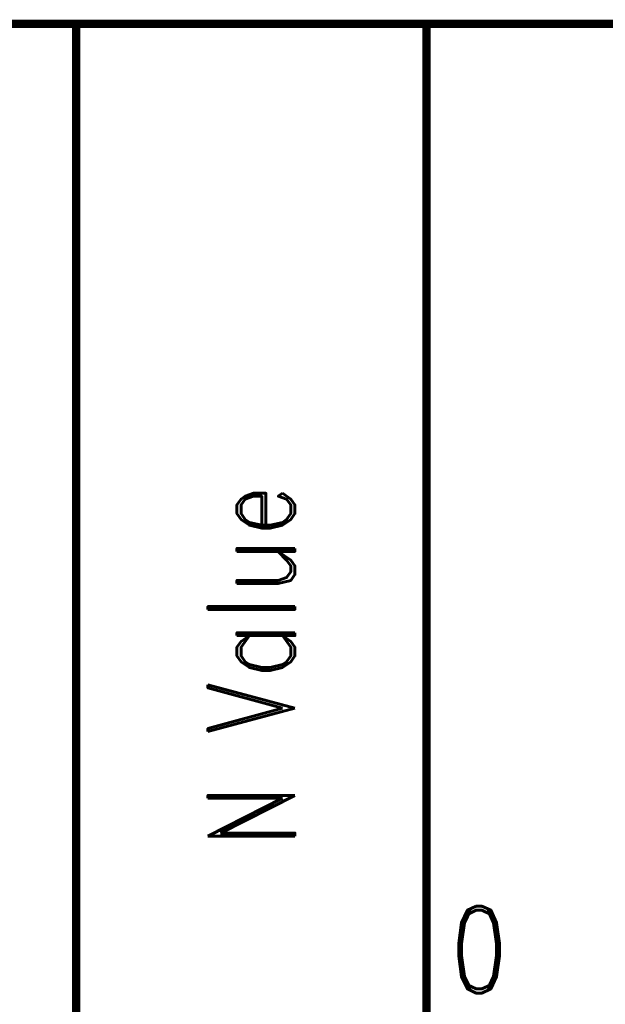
# Model space of a CAD drawing. Extents: x -2 to 113, y -136 to 16.
# Tile 487 of 541: x 77.01 to 84.39, y -25.49 to -13.09. Entities that reach past the tile are written whole.
import ezdxf
from ezdxf.enums import TextEntityAlignment as Align

# ---------------------------------------------------------------- set-up
doc = ezdxf.new("R2010")
doc.units = 0
doc.header["$MEASUREMENT"] = 0
doc.linetypes.add('SOLID', pattern=[0])
doc.layers.get('0').update_dxf_attribs({"linetype": 'SOLID'})
for name, color, linetype in [('1', 7, 'SOLID'), ('10', 7, 'SOLID'), ('11', 7, 'SOLID'), ('12', 7, 'SOLID'), ('13', 7, 'SOLID'), ('14', 7, 'SOLID'), ('15', 7, 'SOLID'), ('16', 7, 'SOLID'), ('17', 7, 'SOLID'), ('18', 7, 'SOLID'), ('19', 7, 'SOLID'), ('2', 7, 'SOLID'), ('20', 7, 'SOLID'), ('21', 7, 'SOLID'), ('22', 7, 'SOLID'), ('23', 7, 'SOLID'), ('24', 7, 'SOLID'), ('25', 7, 'SOLID'), ('26', 7, 'SOLID'), ('27', 7, 'SOLID'), ('28', 7, 'SOLID'), ('29', 7, 'SOLID'), ('3', 7, 'SOLID'), ('30', 7, 'SOLID'), ('31', 7, 'SOLID'), ('32', 7, 'SOLID'), ('33', 7, 'SOLID'), ('34', 7, 'SOLID'), ('35', 7, 'SOLID'), ('36', 7, 'SOLID'), ('37', 7, 'SOLID'), ('38', 7, 'SOLID'), ('39', 7, 'SOLID'), ('4', 7, 'SOLID'), ('40', 7, 'SOLID'), ('41', 7, 'SOLID'), ('42', 7, 'SOLID'), ('43', 7, 'SOLID'), ('44', 7, 'SOLID'), ('45', 7, 'SOLID'), ('46', 7, 'SOLID'), ('47', 7, 'SOLID'), ('48', 7, 'SOLID'), ('49', 7, 'SOLID'), ('5', 7, 'SOLID'), ('50', 7, 'SOLID'), ('51', 7, 'SOLID'), ('52', 7, 'SOLID'), ('53', 7, 'SOLID'), ('54', 7, 'SOLID'), ('55', 7, 'SOLID'), ('56', 7, 'SOLID'), ('57', 7, 'SOLID'), ('58', 7, 'SOLID'), ('59', 7, 'SOLID'), ('6', 7, 'SOLID'), ('60', 7, 'SOLID'), ('61', 7, 'SOLID'), ('62', 7, 'SOLID'), ('63', 7, 'SOLID'), ('64', 7, 'SOLID'), ('65', 7, 'SOLID'), ('66', 7, 'SOLID'), ('67', 7, 'SOLID'), ('68', 7, 'SOLID'), ('7', 7, 'SOLID'), ('8', 7, 'SOLID'), ('9', 7, 'SOLID')]:
    doc.layers.add(name, color=color, linetype=linetype)
doc.styles.add('ROMAND', font='romand', dxfattribs={"height": 1})

msp = doc.modelspace()

# ---------------------------------------------------------------- linework, layer by layer
at = {"color": 7, "linetype": 'SOLID', "const_width": 0.103}
for points in [[(-0.218, -13.139), (111.547, -13.139)], [(77.724, -13.139), (77.724, -125.639)], [(82.135, -13.139), (82.135, -125.639)]]:
    msp.add_lwpolyline(points, dxfattribs=at)
at = {"layer": '1', "color": 7, "linetype": 'SOLID', "const_width": 0.103}
for points in [[(-0.218, -13.139), (111.547, -13.139)], [(77.724, -13.139), (77.724, -125.639)], [(82.135, -13.139), (82.135, -125.639)]]:
    msp.add_lwpolyline(points, dxfattribs=at)
at = {"layer": '10', "color": 7, "linetype": 'SOLID', "const_width": 0.103}
for points in [[(-0.218, -13.139), (111.547, -13.139)], [(77.724, -13.139), (77.724, -125.639)], [(82.135, -13.139), (82.135, -125.639)]]:
    msp.add_lwpolyline(points, dxfattribs=at)
at = {"layer": '11', "color": 7, "linetype": 'SOLID', "const_width": 0.103}
for points in [[(-0.218, -13.139), (111.547, -13.139)], [(77.724, -13.139), (77.724, -125.639)], [(82.135, -13.139), (82.135, -125.639)]]:
    msp.add_lwpolyline(points, dxfattribs=at)
at = {"layer": '12', "color": 7, "linetype": 'SOLID', "const_width": 0.103}
for points in [[(-0.218, -13.139), (111.547, -13.139)], [(77.724, -13.139), (77.724, -125.639)], [(82.135, -13.139), (82.135, -125.639)]]:
    msp.add_lwpolyline(points, dxfattribs=at)
at = {"layer": '13', "color": 7, "linetype": 'SOLID', "const_width": 0.103}
for points in [[(-0.218, -13.139), (111.547, -13.139)], [(77.724, -13.139), (77.724, -125.639)], [(82.135, -13.139), (82.135, -125.639)]]:
    msp.add_lwpolyline(points, dxfattribs=at)
at = {"layer": '14', "color": 7, "linetype": 'SOLID', "const_width": 0.103}
for points in [[(-0.218, -13.139), (111.547, -13.139)], [(77.724, -13.139), (77.724, -125.639)], [(82.135, -13.139), (82.135, -125.639)]]:
    msp.add_lwpolyline(points, dxfattribs=at)
at = {"layer": '15', "color": 7, "linetype": 'SOLID', "const_width": 0.103}
for points in [[(-0.218, -13.139), (111.547, -13.139)], [(77.724, -13.139), (77.724, -125.639)], [(82.135, -13.139), (82.135, -125.639)]]:
    msp.add_lwpolyline(points, dxfattribs=at)
at = {"layer": '16', "color": 7, "linetype": 'SOLID', "const_width": 0.103}
for points in [[(-0.218, -13.139), (111.547, -13.139)], [(77.724, -13.139), (77.724, -125.639)], [(82.135, -13.139), (82.135, -125.639)]]:
    msp.add_lwpolyline(points, dxfattribs=at)
at = {"layer": '17', "color": 7, "linetype": 'SOLID', "const_width": 0.103}
for points in [[(-0.218, -13.139), (111.547, -13.139)], [(77.724, -13.139), (77.724, -125.639)], [(82.135, -13.139), (82.135, -125.639)]]:
    msp.add_lwpolyline(points, dxfattribs=at)
at = {"layer": '18', "color": 7, "linetype": 'SOLID', "const_width": 0.103}
for points in [[(-0.218, -13.139), (111.547, -13.139)], [(77.724, -13.139), (77.724, -125.639)], [(82.135, -13.139), (82.135, -125.639)]]:
    msp.add_lwpolyline(points, dxfattribs=at)
at = {"layer": '19', "color": 7, "linetype": 'SOLID', "const_width": 0.103}
for points in [[(-0.218, -13.139), (111.547, -13.139)], [(77.724, -13.139), (77.724, -125.639)], [(82.135, -13.139), (82.135, -125.639)]]:
    msp.add_lwpolyline(points, dxfattribs=at)
at = {"layer": '2', "color": 7, "linetype": 'SOLID', "const_width": 0.103}
for points in [[(-0.218, -13.139), (111.547, -13.139)], [(77.724, -13.139), (77.724, -125.639)], [(82.135, -13.139), (82.135, -125.639)]]:
    msp.add_lwpolyline(points, dxfattribs=at)
at = {"layer": '20', "color": 7, "linetype": 'SOLID', "const_width": 0.103}
for points in [[(-0.218, -13.139), (111.547, -13.139)], [(77.724, -13.139), (77.724, -125.639)], [(82.135, -13.139), (82.135, -125.639)]]:
    msp.add_lwpolyline(points, dxfattribs=at)
at = {"layer": '21', "color": 7, "linetype": 'SOLID', "const_width": 0.103}
for points in [[(-0.218, -13.139), (111.547, -13.139)], [(77.724, -13.139), (77.724, -125.639)], [(82.135, -13.139), (82.135, -125.639)]]:
    msp.add_lwpolyline(points, dxfattribs=at)
at = {"layer": '22', "color": 7, "linetype": 'SOLID', "const_width": 0.103}
for points in [[(-0.218, -13.139), (111.547, -13.139)], [(77.724, -13.139), (77.724, -125.639)], [(82.135, -13.139), (82.135, -125.639)]]:
    msp.add_lwpolyline(points, dxfattribs=at)
at = {"layer": '23', "color": 7, "linetype": 'SOLID', "const_width": 0.103}
for points in [[(-0.218, -13.139), (111.547, -13.139)], [(77.724, -13.139), (77.724, -125.639)], [(82.135, -13.139), (82.135, -125.639)]]:
    msp.add_lwpolyline(points, dxfattribs=at)
at = {"layer": '24', "color": 7, "linetype": 'SOLID', "const_width": 0.103}
for points in [[(-0.218, -13.139), (111.547, -13.139)], [(77.724, -13.139), (77.724, -125.639)], [(82.135, -13.139), (82.135, -125.639)]]:
    msp.add_lwpolyline(points, dxfattribs=at)
at = {"layer": '25', "color": 7, "linetype": 'SOLID', "const_width": 0.103}
for points in [[(-0.218, -13.139), (111.547, -13.139)], [(77.724, -13.139), (77.724, -125.639)], [(82.135, -13.139), (82.135, -125.639)]]:
    msp.add_lwpolyline(points, dxfattribs=at)
at = {"layer": '26', "color": 7, "linetype": 'SOLID', "const_width": 0.103}
for points in [[(-0.218, -13.139), (111.547, -13.139)], [(77.724, -13.139), (77.724, -125.639)], [(82.135, -13.139), (82.135, -125.639)]]:
    msp.add_lwpolyline(points, dxfattribs=at)
at = {"layer": '27', "color": 7, "linetype": 'SOLID', "const_width": 0.103}
for points in [[(-0.218, -13.139), (111.547, -13.139)], [(77.724, -13.139), (77.724, -125.639)], [(82.135, -13.139), (82.135, -125.639)]]:
    msp.add_lwpolyline(points, dxfattribs=at)
at = {"layer": '28', "color": 7, "linetype": 'SOLID', "const_width": 0.103}
for points in [[(-0.218, -13.139), (111.547, -13.139)], [(77.724, -13.139), (77.724, -125.639)], [(82.135, -13.139), (82.135, -125.639)]]:
    msp.add_lwpolyline(points, dxfattribs=at)
at = {"layer": '29', "color": 7, "linetype": 'SOLID', "const_width": 0.103}
for points in [[(-0.218, -13.139), (111.547, -13.139)], [(77.724, -13.139), (77.724, -125.639)], [(82.135, -13.139), (82.135, -125.639)]]:
    msp.add_lwpolyline(points, dxfattribs=at)
at = {"layer": '3', "color": 7, "linetype": 'SOLID', "const_width": 0.103}
for points in [[(-0.218, -13.139), (111.547, -13.139)], [(77.724, -13.139), (77.724, -125.639)], [(82.135, -13.139), (82.135, -125.639)]]:
    msp.add_lwpolyline(points, dxfattribs=at)
at = {"layer": '30', "color": 7, "linetype": 'SOLID', "const_width": 0.103}
for points in [[(-0.218, -13.139), (111.547, -13.139)], [(77.724, -13.139), (77.724, -125.639)], [(82.135, -13.139), (82.135, -125.639)]]:
    msp.add_lwpolyline(points, dxfattribs=at)
at = {"layer": '31', "color": 7, "linetype": 'SOLID', "const_width": 0.103}
for points in [[(-0.218, -13.139), (111.547, -13.139)], [(77.724, -13.139), (77.724, -125.639)], [(82.135, -13.139), (82.135, -125.639)]]:
    msp.add_lwpolyline(points, dxfattribs=at)
at = {"layer": '32', "color": 7, "linetype": 'SOLID', "const_width": 0.103}
for points in [[(-0.218, -13.139), (111.547, -13.139)], [(77.724, -13.139), (77.724, -125.639)], [(82.135, -13.139), (82.135, -125.639)]]:
    msp.add_lwpolyline(points, dxfattribs=at)
at = {"layer": '33', "color": 7, "linetype": 'SOLID', "const_width": 0.103}
for points in [[(-0.218, -13.139), (111.547, -13.139)], [(77.724, -13.139), (77.724, -125.639)], [(82.135, -13.139), (82.135, -125.639)]]:
    msp.add_lwpolyline(points, dxfattribs=at)
at = {"layer": '34', "color": 7, "linetype": 'SOLID', "const_width": 0.103}
for points in [[(-0.218, -13.139), (111.547, -13.139)], [(77.724, -13.139), (77.724, -125.639)], [(82.135, -13.139), (82.135, -125.639)]]:
    msp.add_lwpolyline(points, dxfattribs=at)
at = {"layer": '35', "color": 7, "linetype": 'SOLID', "const_width": 0.103}
for points in [[(-0.218, -13.139), (111.547, -13.139)], [(77.724, -13.139), (77.724, -125.639)], [(82.135, -13.139), (82.135, -125.639)]]:
    msp.add_lwpolyline(points, dxfattribs=at)
at = {"layer": '36', "color": 7, "linetype": 'SOLID', "const_width": 0.103}
for points in [[(-0.218, -13.139), (111.547, -13.139)], [(77.724, -13.139), (77.724, -125.639)], [(82.135, -13.139), (82.135, -125.639)]]:
    msp.add_lwpolyline(points, dxfattribs=at)
at = {"layer": '37', "color": 7, "linetype": 'SOLID', "const_width": 0.103}
for points in [[(-0.218, -13.139), (111.547, -13.139)], [(77.724, -13.139), (77.724, -125.639)], [(82.135, -13.139), (82.135, -125.639)]]:
    msp.add_lwpolyline(points, dxfattribs=at)
at = {"layer": '38', "color": 7, "linetype": 'SOLID', "const_width": 0.103}
for points in [[(-0.218, -13.139), (111.547, -13.139)], [(77.724, -13.139), (77.724, -125.639)], [(82.135, -13.139), (82.135, -125.639)]]:
    msp.add_lwpolyline(points, dxfattribs=at)
at = {"layer": '39', "color": 7, "linetype": 'SOLID', "const_width": 0.103}
for points in [[(-0.218, -13.139), (111.547, -13.139)], [(77.724, -13.139), (77.724, -125.639)], [(82.135, -13.139), (82.135, -125.639)]]:
    msp.add_lwpolyline(points, dxfattribs=at)
at = {"layer": '4', "color": 7, "linetype": 'SOLID', "const_width": 0.103}
for points in [[(-0.218, -13.139), (111.547, -13.139)], [(77.724, -13.139), (77.724, -125.639)], [(82.135, -13.139), (82.135, -125.639)]]:
    msp.add_lwpolyline(points, dxfattribs=at)
at = {"layer": '40', "color": 7, "linetype": 'SOLID', "const_width": 0.103}
for points in [[(-0.218, -13.139), (111.547, -13.139)], [(77.724, -13.139), (77.724, -125.639)], [(82.135, -13.139), (82.135, -125.639)]]:
    msp.add_lwpolyline(points, dxfattribs=at)
at = {"layer": '41', "color": 7, "linetype": 'SOLID', "const_width": 0.103}
for points in [[(-0.218, -13.139), (111.547, -13.139)], [(77.724, -13.139), (77.724, -125.639)], [(82.135, -13.139), (82.135, -125.639)]]:
    msp.add_lwpolyline(points, dxfattribs=at)
at = {"layer": '42', "color": 7, "linetype": 'SOLID', "const_width": 0.103}
for points in [[(-0.218, -13.139), (111.547, -13.139)], [(77.724, -13.139), (77.724, -125.639)], [(82.135, -13.139), (82.135, -125.639)]]:
    msp.add_lwpolyline(points, dxfattribs=at)
at = {"layer": '43', "color": 7, "linetype": 'SOLID', "const_width": 0.103}
for points in [[(-0.218, -13.139), (111.547, -13.139)], [(77.724, -13.139), (77.724, -125.639)], [(82.135, -13.139), (82.135, -125.639)]]:
    msp.add_lwpolyline(points, dxfattribs=at)
at = {"layer": '44', "color": 7, "linetype": 'SOLID', "const_width": 0.103}
for points in [[(-0.218, -13.139), (111.547, -13.139)], [(77.724, -13.139), (77.724, -125.639)], [(82.135, -13.139), (82.135, -125.639)]]:
    msp.add_lwpolyline(points, dxfattribs=at)
at = {"layer": '45', "color": 7, "linetype": 'SOLID', "const_width": 0.103}
for points in [[(-0.218, -13.139), (111.547, -13.139)], [(77.724, -13.139), (77.724, -125.639)], [(82.135, -13.139), (82.135, -125.639)]]:
    msp.add_lwpolyline(points, dxfattribs=at)
at = {"layer": '46', "color": 7, "linetype": 'SOLID', "const_width": 0.103}
for points in [[(-0.218, -13.139), (111.547, -13.139)], [(77.724, -13.139), (77.724, -125.639)], [(82.135, -13.139), (82.135, -125.639)]]:
    msp.add_lwpolyline(points, dxfattribs=at)
at = {"layer": '47', "color": 7, "linetype": 'SOLID', "const_width": 0.103}
for points in [[(-0.218, -13.139), (111.547, -13.139)], [(77.724, -13.139), (77.724, -125.639)], [(82.135, -13.139), (82.135, -125.639)]]:
    msp.add_lwpolyline(points, dxfattribs=at)
at = {"layer": '48', "color": 7, "linetype": 'SOLID', "const_width": 0.103}
for points in [[(-0.218, -13.139), (111.547, -13.139)], [(77.724, -13.139), (77.724, -125.639)], [(82.135, -13.139), (82.135, -125.639)]]:
    msp.add_lwpolyline(points, dxfattribs=at)
at = {"layer": '49', "color": 7, "linetype": 'SOLID', "const_width": 0.103}
for points in [[(-0.218, -13.139), (111.547, -13.139)], [(77.724, -13.139), (77.724, -125.639)], [(82.135, -13.139), (82.135, -125.639)]]:
    msp.add_lwpolyline(points, dxfattribs=at)
at = {"layer": '5', "color": 7, "linetype": 'SOLID', "const_width": 0.103}
for points in [[(-0.218, -13.139), (111.547, -13.139)], [(77.724, -13.139), (77.724, -125.639)], [(82.135, -13.139), (82.135, -125.639)]]:
    msp.add_lwpolyline(points, dxfattribs=at)
at = {"layer": '50', "color": 7, "linetype": 'SOLID', "const_width": 0.103}
for points in [[(-0.218, -13.139), (111.547, -13.139)], [(77.724, -13.139), (77.724, -125.639)], [(82.135, -13.139), (82.135, -125.639)]]:
    msp.add_lwpolyline(points, dxfattribs=at)
at = {"layer": '51', "color": 7, "linetype": 'SOLID', "const_width": 0.103}
for points in [[(-0.218, -13.139), (111.547, -13.139)], [(77.724, -13.139), (77.724, -125.639)], [(82.135, -13.139), (82.135, -125.639)]]:
    msp.add_lwpolyline(points, dxfattribs=at)
at = {"layer": '52', "color": 7, "linetype": 'SOLID', "const_width": 0.103}
for points in [[(-0.218, -13.139), (111.547, -13.139)], [(77.724, -13.139), (77.724, -125.639)], [(82.135, -13.139), (82.135, -125.639)]]:
    msp.add_lwpolyline(points, dxfattribs=at)
at = {"layer": '53', "color": 7, "linetype": 'SOLID', "const_width": 0.103}
for points in [[(-0.218, -13.139), (111.547, -13.139)], [(77.724, -13.139), (77.724, -125.639)], [(82.135, -13.139), (82.135, -125.639)]]:
    msp.add_lwpolyline(points, dxfattribs=at)
at = {"layer": '54', "color": 7, "linetype": 'SOLID', "const_width": 0.103}
for points in [[(-0.218, -13.139), (111.547, -13.139)], [(77.724, -13.139), (77.724, -125.639)], [(82.135, -13.139), (82.135, -125.639)]]:
    msp.add_lwpolyline(points, dxfattribs=at)
at = {"layer": '55', "color": 7, "linetype": 'SOLID', "const_width": 0.103}
for points in [[(-0.218, -13.139), (111.547, -13.139)], [(77.724, -13.139), (77.724, -125.639)], [(82.135, -13.139), (82.135, -125.639)]]:
    msp.add_lwpolyline(points, dxfattribs=at)
at = {"layer": '56', "color": 7, "linetype": 'SOLID', "const_width": 0.103}
for points in [[(-0.218, -13.139), (111.547, -13.139)], [(77.724, -13.139), (77.724, -125.639)], [(82.135, -13.139), (82.135, -125.639)]]:
    msp.add_lwpolyline(points, dxfattribs=at)
at = {"layer": '57', "color": 7, "linetype": 'SOLID', "const_width": 0.103}
for points in [[(-0.218, -13.139), (111.547, -13.139)], [(77.724, -13.139), (77.724, -125.639)], [(82.135, -13.139), (82.135, -125.639)]]:
    msp.add_lwpolyline(points, dxfattribs=at)
at = {"layer": '58', "color": 7, "linetype": 'SOLID', "const_width": 0.103}
for points in [[(-0.218, -13.139), (111.547, -13.139)], [(77.724, -13.139), (77.724, -125.639)], [(82.135, -13.139), (82.135, -125.639)]]:
    msp.add_lwpolyline(points, dxfattribs=at)
at = {"layer": '59', "color": 7, "linetype": 'SOLID', "const_width": 0.103}
for points in [[(-0.218, -13.139), (111.547, -13.139)], [(77.724, -13.139), (77.724, -125.639)], [(82.135, -13.139), (82.135, -125.639)]]:
    msp.add_lwpolyline(points, dxfattribs=at)
at = {"layer": '6', "color": 7, "linetype": 'SOLID', "const_width": 0.103}
for points in [[(-0.218, -13.139), (111.547, -13.139)], [(77.724, -13.139), (77.724, -125.639)], [(82.135, -13.139), (82.135, -125.639)]]:
    msp.add_lwpolyline(points, dxfattribs=at)
at = {"layer": '60', "color": 7, "linetype": 'SOLID', "const_width": 0.103}
for points in [[(-0.218, -13.139), (111.547, -13.139)], [(77.724, -13.139), (77.724, -125.639)], [(82.135, -13.139), (82.135, -125.639)]]:
    msp.add_lwpolyline(points, dxfattribs=at)
at = {"layer": '61', "color": 7, "linetype": 'SOLID', "const_width": 0.103}
for points in [[(-0.218, -13.139), (111.547, -13.139)], [(77.724, -13.139), (77.724, -125.639)], [(82.135, -13.139), (82.135, -125.639)]]:
    msp.add_lwpolyline(points, dxfattribs=at)
at = {"layer": '62', "color": 7, "linetype": 'SOLID', "const_width": 0.103}
for points in [[(-0.218, -13.139), (111.547, -13.139)], [(77.724, -13.139), (77.724, -125.639)], [(82.135, -13.139), (82.135, -125.639)]]:
    msp.add_lwpolyline(points, dxfattribs=at)
at = {"layer": '63', "color": 7, "linetype": 'SOLID', "const_width": 0.103}
for points in [[(-0.218, -13.139), (111.547, -13.139)], [(77.724, -13.139), (77.724, -125.639)], [(82.135, -13.139), (82.135, -125.639)]]:
    msp.add_lwpolyline(points, dxfattribs=at)
at = {"layer": '64', "color": 7, "linetype": 'SOLID', "const_width": 0.103}
for points in [[(-0.218, -13.139), (111.547, -13.139)], [(77.724, -13.139), (77.724, -125.639)], [(82.135, -13.139), (82.135, -125.639)]]:
    msp.add_lwpolyline(points, dxfattribs=at)
at = {"layer": '65', "color": 7, "linetype": 'SOLID', "const_width": 0.103}
for points in [[(-0.218, -13.139), (111.547, -13.139)], [(77.724, -13.139), (77.724, -125.639)], [(82.135, -13.139), (82.135, -125.639)]]:
    msp.add_lwpolyline(points, dxfattribs=at)
at = {"layer": '66', "color": 7, "linetype": 'SOLID', "const_width": 0.103}
for points in [[(-0.218, -13.139), (111.547, -13.139)], [(77.724, -13.139), (77.724, -125.639)], [(82.135, -13.139), (82.135, -125.639)]]:
    msp.add_lwpolyline(points, dxfattribs=at)
at = {"layer": '67', "color": 7, "linetype": 'SOLID', "const_width": 0.103}
for points in [[(-0.218, -13.139), (111.547, -13.139)], [(77.724, -13.139), (77.724, -125.639)], [(82.135, -13.139), (82.135, -125.639)]]:
    msp.add_lwpolyline(points, dxfattribs=at)
at = {"layer": '68', "color": 7, "linetype": 'SOLID', "const_width": 0.103}
for points in [[(-0.218, -13.139), (111.547, -13.139)], [(77.724, -13.139), (77.724, -125.639)], [(82.135, -13.139), (82.135, -125.639)]]:
    msp.add_lwpolyline(points, dxfattribs=at)
at = {"layer": '7', "color": 7, "linetype": 'SOLID', "const_width": 0.103}
for points in [[(-0.218, -13.139), (111.547, -13.139)], [(77.724, -13.139), (77.724, -125.639)], [(82.135, -13.139), (82.135, -125.639)]]:
    msp.add_lwpolyline(points, dxfattribs=at)
at = {"layer": '8', "color": 7, "linetype": 'SOLID', "const_width": 0.103}
for points in [[(-0.218, -13.139), (111.547, -13.139)], [(77.724, -13.139), (77.724, -125.639)], [(82.135, -13.139), (82.135, -125.639)]]:
    msp.add_lwpolyline(points, dxfattribs=at)
at = {"layer": '9', "color": 7, "linetype": 'SOLID', "const_width": 0.103}
for points in [[(-0.218, -13.139), (111.547, -13.139)], [(77.724, -13.139), (77.724, -125.639)], [(82.135, -13.139), (82.135, -125.639)]]:
    msp.add_lwpolyline(points, dxfattribs=at)

# ---------------------------------------------------------------- texts
at = {"color": 7, "style": 'ROMAND', "width": 0.78}
msp.add_text('N Value', height=1.0941, rotation=90, dxfattribs=at).set_placement((79.93, -21.227), align=Align.MIDDLE_CENTER)
msp.add_text('0', height=1.094, dxfattribs=at).set_placement((82.43, -25.344))
at = {"layer": '1', "color": 7, "style": 'ROMAND', "width": 0.78}
msp.add_text('N Value', height=1.0941, rotation=90, dxfattribs=at).set_placement((79.93, -21.227), align=Align.MIDDLE_CENTER)
msp.add_text('0', height=1.094, dxfattribs=at).set_placement((82.43, -25.344))
at = {"layer": '10', "color": 7, "style": 'ROMAND', "width": 0.78}
msp.add_text('N Value', height=1.0941, rotation=90, dxfattribs=at).set_placement((79.93, -21.227), align=Align.MIDDLE_CENTER)
msp.add_text('0', height=1.094, dxfattribs=at).set_placement((82.43, -25.344))
at = {"layer": '11', "color": 7, "style": 'ROMAND', "width": 0.78}
msp.add_text('N Value', height=1.0941, rotation=90, dxfattribs=at).set_placement((79.93, -21.227), align=Align.MIDDLE_CENTER)
msp.add_text('0', height=1.094, dxfattribs=at).set_placement((82.43, -25.344))
at = {"layer": '12', "color": 7, "style": 'ROMAND', "width": 0.78}
msp.add_text('N Value', height=1.0941, rotation=90, dxfattribs=at).set_placement((79.93, -21.227), align=Align.MIDDLE_CENTER)
msp.add_text('0', height=1.094, dxfattribs=at).set_placement((82.43, -25.344))
at = {"layer": '13', "color": 7, "style": 'ROMAND', "width": 0.78}
msp.add_text('N Value', height=1.0941, rotation=90, dxfattribs=at).set_placement((79.93, -21.227), align=Align.MIDDLE_CENTER)
msp.add_text('0', height=1.094, dxfattribs=at).set_placement((82.43, -25.344))
at = {"layer": '14', "color": 7, "style": 'ROMAND', "width": 0.78}
msp.add_text('N Value', height=1.0941, rotation=90, dxfattribs=at).set_placement((79.93, -21.227), align=Align.MIDDLE_CENTER)
msp.add_text('0', height=1.094, dxfattribs=at).set_placement((82.43, -25.344))
at = {"layer": '15', "color": 7, "style": 'ROMAND', "width": 0.78}
msp.add_text('N Value', height=1.0941, rotation=90, dxfattribs=at).set_placement((79.93, -21.227), align=Align.MIDDLE_CENTER)
msp.add_text('0', height=1.094, dxfattribs=at).set_placement((82.43, -25.344))
at = {"layer": '16', "color": 7, "style": 'ROMAND', "width": 0.78}
msp.add_text('N Value', height=1.0941, rotation=90, dxfattribs=at).set_placement((79.93, -21.227), align=Align.MIDDLE_CENTER)
msp.add_text('0', height=1.094, dxfattribs=at).set_placement((82.43, -25.344))
at = {"layer": '17', "color": 7, "style": 'ROMAND', "width": 0.78}
msp.add_text('N Value', height=1.0941, rotation=90, dxfattribs=at).set_placement((79.93, -21.227), align=Align.MIDDLE_CENTER)
msp.add_text('0', height=1.094, dxfattribs=at).set_placement((82.43, -25.344))
at = {"layer": '18', "color": 7, "style": 'ROMAND', "width": 0.78}
msp.add_text('N Value', height=1.0941, rotation=90, dxfattribs=at).set_placement((79.93, -21.227), align=Align.MIDDLE_CENTER)
msp.add_text('0', height=1.094, dxfattribs=at).set_placement((82.43, -25.344))
at = {"layer": '19', "color": 7, "style": 'ROMAND', "width": 0.78}
msp.add_text('N Value', height=1.0941, rotation=90, dxfattribs=at).set_placement((79.93, -21.227), align=Align.MIDDLE_CENTER)
msp.add_text('0', height=1.094, dxfattribs=at).set_placement((82.43, -25.344))
at = {"layer": '2', "color": 7, "style": 'ROMAND', "width": 0.78}
msp.add_text('N Value', height=1.0941, rotation=90, dxfattribs=at).set_placement((79.93, -21.227), align=Align.MIDDLE_CENTER)
msp.add_text('0', height=1.094, dxfattribs=at).set_placement((82.43, -25.344))
at = {"layer": '20', "color": 7, "style": 'ROMAND', "width": 0.78}
msp.add_text('N Value', height=1.0941, rotation=90, dxfattribs=at).set_placement((79.93, -21.227), align=Align.MIDDLE_CENTER)
msp.add_text('0', height=1.094, dxfattribs=at).set_placement((82.43, -25.344))
at = {"layer": '21', "color": 7, "style": 'ROMAND', "width": 0.78}
msp.add_text('N Value', height=1.0941, rotation=90, dxfattribs=at).set_placement((79.93, -21.227), align=Align.MIDDLE_CENTER)
msp.add_text('0', height=1.094, dxfattribs=at).set_placement((82.43, -25.344))
at = {"layer": '22', "color": 7, "style": 'ROMAND', "width": 0.78}
msp.add_text('N Value', height=1.0941, rotation=90, dxfattribs=at).set_placement((79.93, -21.227), align=Align.MIDDLE_CENTER)
msp.add_text('0', height=1.094, dxfattribs=at).set_placement((82.43, -25.344))
at = {"layer": '23', "color": 7, "style": 'ROMAND', "width": 0.78}
msp.add_text('N Value', height=1.0941, rotation=90, dxfattribs=at).set_placement((79.93, -21.227), align=Align.MIDDLE_CENTER)
msp.add_text('0', height=1.094, dxfattribs=at).set_placement((82.43, -25.344))
at = {"layer": '24', "color": 7, "style": 'ROMAND', "width": 0.78}
msp.add_text('N Value', height=1.0941, rotation=90, dxfattribs=at).set_placement((79.93, -21.227), align=Align.MIDDLE_CENTER)
msp.add_text('0', height=1.094, dxfattribs=at).set_placement((82.43, -25.344))
at = {"layer": '25', "color": 7, "style": 'ROMAND', "width": 0.78}
msp.add_text('N Value', height=1.0941, rotation=90, dxfattribs=at).set_placement((79.93, -21.227), align=Align.MIDDLE_CENTER)
msp.add_text('0', height=1.094, dxfattribs=at).set_placement((82.43, -25.344))
at = {"layer": '26', "color": 7, "style": 'ROMAND', "width": 0.78}
msp.add_text('N Value', height=1.0941, rotation=90, dxfattribs=at).set_placement((79.93, -21.227), align=Align.MIDDLE_CENTER)
msp.add_text('0', height=1.094, dxfattribs=at).set_placement((82.43, -25.344))
at = {"layer": '27', "color": 7, "style": 'ROMAND', "width": 0.78}
msp.add_text('N Value', height=1.0941, rotation=90, dxfattribs=at).set_placement((79.93, -21.227), align=Align.MIDDLE_CENTER)
msp.add_text('0', height=1.094, dxfattribs=at).set_placement((82.43, -25.344))
at = {"layer": '28', "color": 7, "style": 'ROMAND', "width": 0.78}
msp.add_text('N Value', height=1.0941, rotation=90, dxfattribs=at).set_placement((79.93, -21.227), align=Align.MIDDLE_CENTER)
msp.add_text('0', height=1.094, dxfattribs=at).set_placement((82.43, -25.344))
at = {"layer": '29', "color": 7, "style": 'ROMAND', "width": 0.78}
msp.add_text('N Value', height=1.0941, rotation=90, dxfattribs=at).set_placement((79.93, -21.227), align=Align.MIDDLE_CENTER)
msp.add_text('0', height=1.094, dxfattribs=at).set_placement((82.43, -25.344))
at = {"layer": '3', "color": 7, "style": 'ROMAND', "width": 0.78}
msp.add_text('N Value', height=1.0941, rotation=90, dxfattribs=at).set_placement((79.93, -21.227), align=Align.MIDDLE_CENTER)
msp.add_text('0', height=1.094, dxfattribs=at).set_placement((82.43, -25.344))
at = {"layer": '30', "color": 7, "style": 'ROMAND', "width": 0.78}
msp.add_text('N Value', height=1.0941, rotation=90, dxfattribs=at).set_placement((79.93, -21.227), align=Align.MIDDLE_CENTER)
msp.add_text('0', height=1.094, dxfattribs=at).set_placement((82.43, -25.344))
at = {"layer": '31', "color": 7, "style": 'ROMAND', "width": 0.78}
msp.add_text('N Value', height=1.0941, rotation=90, dxfattribs=at).set_placement((79.93, -21.227), align=Align.MIDDLE_CENTER)
msp.add_text('0', height=1.094, dxfattribs=at).set_placement((82.43, -25.344))
at = {"layer": '32', "color": 7, "style": 'ROMAND', "width": 0.78}
msp.add_text('N Value', height=1.0941, rotation=90, dxfattribs=at).set_placement((79.93, -21.227), align=Align.MIDDLE_CENTER)
msp.add_text('0', height=1.094, dxfattribs=at).set_placement((82.43, -25.344))
at = {"layer": '33', "color": 7, "style": 'ROMAND', "width": 0.78}
msp.add_text('N Value', height=1.0941, rotation=90, dxfattribs=at).set_placement((79.93, -21.227), align=Align.MIDDLE_CENTER)
msp.add_text('0', height=1.094, dxfattribs=at).set_placement((82.43, -25.344))
at = {"layer": '34', "color": 7, "style": 'ROMAND', "width": 0.78}
msp.add_text('N Value', height=1.0941, rotation=90, dxfattribs=at).set_placement((79.93, -21.227), align=Align.MIDDLE_CENTER)
msp.add_text('0', height=1.094, dxfattribs=at).set_placement((82.43, -25.344))
at = {"layer": '35', "color": 7, "style": 'ROMAND', "width": 0.78}
msp.add_text('N Value', height=1.0941, rotation=90, dxfattribs=at).set_placement((79.93, -21.227), align=Align.MIDDLE_CENTER)
msp.add_text('0', height=1.094, dxfattribs=at).set_placement((82.43, -25.344))
at = {"layer": '36', "color": 7, "style": 'ROMAND', "width": 0.78}
msp.add_text('N Value', height=1.0941, rotation=90, dxfattribs=at).set_placement((79.93, -21.227), align=Align.MIDDLE_CENTER)
msp.add_text('0', height=1.094, dxfattribs=at).set_placement((82.43, -25.344))
at = {"layer": '37', "color": 7, "style": 'ROMAND', "width": 0.78}
msp.add_text('N Value', height=1.0941, rotation=90, dxfattribs=at).set_placement((79.93, -21.227), align=Align.MIDDLE_CENTER)
msp.add_text('0', height=1.094, dxfattribs=at).set_placement((82.43, -25.344))
at = {"layer": '38', "color": 7, "style": 'ROMAND', "width": 0.78}
msp.add_text('N Value', height=1.0941, rotation=90, dxfattribs=at).set_placement((79.93, -21.227), align=Align.MIDDLE_CENTER)
msp.add_text('0', height=1.094, dxfattribs=at).set_placement((82.43, -25.344))
at = {"layer": '39', "color": 7, "style": 'ROMAND', "width": 0.78}
msp.add_text('N Value', height=1.0941, rotation=90, dxfattribs=at).set_placement((79.93, -21.227), align=Align.MIDDLE_CENTER)
msp.add_text('0', height=1.094, dxfattribs=at).set_placement((82.43, -25.344))
at = {"layer": '4', "color": 7, "style": 'ROMAND', "width": 0.78}
msp.add_text('N Value', height=1.0941, rotation=90, dxfattribs=at).set_placement((79.93, -21.227), align=Align.MIDDLE_CENTER)
msp.add_text('0', height=1.094, dxfattribs=at).set_placement((82.43, -25.344))
at = {"layer": '40', "color": 7, "style": 'ROMAND', "width": 0.78}
msp.add_text('N Value', height=1.0941, rotation=90, dxfattribs=at).set_placement((79.93, -21.227), align=Align.MIDDLE_CENTER)
msp.add_text('0', height=1.094, dxfattribs=at).set_placement((82.43, -25.344))
at = {"layer": '41', "color": 7, "style": 'ROMAND', "width": 0.78}
msp.add_text('N Value', height=1.0941, rotation=90, dxfattribs=at).set_placement((79.93, -21.227), align=Align.MIDDLE_CENTER)
msp.add_text('0', height=1.094, dxfattribs=at).set_placement((82.43, -25.344))
at = {"layer": '42', "color": 7, "style": 'ROMAND', "width": 0.78}
msp.add_text('N Value', height=1.0941, rotation=90, dxfattribs=at).set_placement((79.93, -21.227), align=Align.MIDDLE_CENTER)
msp.add_text('0', height=1.094, dxfattribs=at).set_placement((82.43, -25.344))
at = {"layer": '43', "color": 7, "style": 'ROMAND', "width": 0.78}
msp.add_text('N Value', height=1.0941, rotation=90, dxfattribs=at).set_placement((79.93, -21.227), align=Align.MIDDLE_CENTER)
msp.add_text('0', height=1.094, dxfattribs=at).set_placement((82.43, -25.344))
at = {"layer": '44', "color": 7, "style": 'ROMAND', "width": 0.78}
msp.add_text('N Value', height=1.0941, rotation=90, dxfattribs=at).set_placement((79.93, -21.227), align=Align.MIDDLE_CENTER)
msp.add_text('0', height=1.094, dxfattribs=at).set_placement((82.43, -25.344))
at = {"layer": '45', "color": 7, "style": 'ROMAND', "width": 0.78}
msp.add_text('N Value', height=1.0941, rotation=90, dxfattribs=at).set_placement((79.93, -21.227), align=Align.MIDDLE_CENTER)
msp.add_text('0', height=1.094, dxfattribs=at).set_placement((82.43, -25.344))
at = {"layer": '46', "color": 7, "style": 'ROMAND', "width": 0.78}
msp.add_text('N Value', height=1.0941, rotation=90, dxfattribs=at).set_placement((79.93, -21.227), align=Align.MIDDLE_CENTER)
msp.add_text('0', height=1.094, dxfattribs=at).set_placement((82.43, -25.344))
at = {"layer": '47', "color": 7, "style": 'ROMAND', "width": 0.78}
msp.add_text('N Value', height=1.0941, rotation=90, dxfattribs=at).set_placement((79.93, -21.227), align=Align.MIDDLE_CENTER)
msp.add_text('0', height=1.094, dxfattribs=at).set_placement((82.43, -25.344))
at = {"layer": '48', "color": 7, "style": 'ROMAND', "width": 0.78}
msp.add_text('N Value', height=1.0941, rotation=90, dxfattribs=at).set_placement((79.93, -21.227), align=Align.MIDDLE_CENTER)
msp.add_text('0', height=1.094, dxfattribs=at).set_placement((82.43, -25.344))
at = {"layer": '49', "color": 7, "style": 'ROMAND', "width": 0.78}
msp.add_text('N Value', height=1.0941, rotation=90, dxfattribs=at).set_placement((79.93, -21.227), align=Align.MIDDLE_CENTER)
msp.add_text('0', height=1.094, dxfattribs=at).set_placement((82.43, -25.344))
at = {"layer": '5', "color": 7, "style": 'ROMAND', "width": 0.78}
msp.add_text('N Value', height=1.0941, rotation=90, dxfattribs=at).set_placement((79.93, -21.227), align=Align.MIDDLE_CENTER)
msp.add_text('0', height=1.094, dxfattribs=at).set_placement((82.43, -25.344))
at = {"layer": '50', "color": 7, "style": 'ROMAND', "width": 0.78}
msp.add_text('N Value', height=1.0941, rotation=90, dxfattribs=at).set_placement((79.93, -21.227), align=Align.MIDDLE_CENTER)
msp.add_text('0', height=1.094, dxfattribs=at).set_placement((82.43, -25.344))
at = {"layer": '51', "color": 7, "style": 'ROMAND', "width": 0.78}
msp.add_text('N Value', height=1.0941, rotation=90, dxfattribs=at).set_placement((79.93, -21.227), align=Align.MIDDLE_CENTER)
msp.add_text('0', height=1.094, dxfattribs=at).set_placement((82.43, -25.344))
at = {"layer": '52', "color": 7, "style": 'ROMAND', "width": 0.78}
msp.add_text('N Value', height=1.0941, rotation=90, dxfattribs=at).set_placement((79.93, -21.227), align=Align.MIDDLE_CENTER)
msp.add_text('0', height=1.094, dxfattribs=at).set_placement((82.43, -25.344))
at = {"layer": '53', "color": 7, "style": 'ROMAND', "width": 0.78}
msp.add_text('N Value', height=1.0941, rotation=90, dxfattribs=at).set_placement((79.93, -21.227), align=Align.MIDDLE_CENTER)
msp.add_text('0', height=1.094, dxfattribs=at).set_placement((82.43, -25.344))
at = {"layer": '54', "color": 7, "style": 'ROMAND', "width": 0.78}
msp.add_text('N Value', height=1.0941, rotation=90, dxfattribs=at).set_placement((79.93, -21.227), align=Align.MIDDLE_CENTER)
msp.add_text('0', height=1.094, dxfattribs=at).set_placement((82.43, -25.344))
at = {"layer": '55', "color": 7, "style": 'ROMAND', "width": 0.78}
msp.add_text('N Value', height=1.0941, rotation=90, dxfattribs=at).set_placement((79.93, -21.227), align=Align.MIDDLE_CENTER)
msp.add_text('0', height=1.094, dxfattribs=at).set_placement((82.43, -25.344))
at = {"layer": '56', "color": 7, "style": 'ROMAND', "width": 0.78}
msp.add_text('N Value', height=1.0941, rotation=90, dxfattribs=at).set_placement((79.93, -21.227), align=Align.MIDDLE_CENTER)
msp.add_text('0', height=1.094, dxfattribs=at).set_placement((82.43, -25.344))
at = {"layer": '57', "color": 7, "style": 'ROMAND', "width": 0.78}
msp.add_text('N Value', height=1.0941, rotation=90, dxfattribs=at).set_placement((79.93, -21.227), align=Align.MIDDLE_CENTER)
msp.add_text('0', height=1.094, dxfattribs=at).set_placement((82.43, -25.344))
at = {"layer": '58', "color": 7, "style": 'ROMAND', "width": 0.78}
msp.add_text('N Value', height=1.0941, rotation=90, dxfattribs=at).set_placement((79.93, -21.227), align=Align.MIDDLE_CENTER)
msp.add_text('0', height=1.094, dxfattribs=at).set_placement((82.43, -25.344))
at = {"layer": '59', "color": 7, "style": 'ROMAND', "width": 0.78}
msp.add_text('N Value', height=1.0941, rotation=90, dxfattribs=at).set_placement((79.93, -21.227), align=Align.MIDDLE_CENTER)
msp.add_text('0', height=1.094, dxfattribs=at).set_placement((82.43, -25.344))
at = {"layer": '6', "color": 7, "style": 'ROMAND', "width": 0.78}
msp.add_text('N Value', height=1.0941, rotation=90, dxfattribs=at).set_placement((79.93, -21.227), align=Align.MIDDLE_CENTER)
msp.add_text('0', height=1.094, dxfattribs=at).set_placement((82.43, -25.344))
at = {"layer": '60', "color": 7, "style": 'ROMAND', "width": 0.78}
msp.add_text('N Value', height=1.0941, rotation=90, dxfattribs=at).set_placement((79.93, -21.227), align=Align.MIDDLE_CENTER)
msp.add_text('0', height=1.094, dxfattribs=at).set_placement((82.43, -25.344))
at = {"layer": '61', "color": 7, "style": 'ROMAND', "width": 0.78}
msp.add_text('N Value', height=1.0941, rotation=90, dxfattribs=at).set_placement((79.93, -21.227), align=Align.MIDDLE_CENTER)
msp.add_text('0', height=1.094, dxfattribs=at).set_placement((82.43, -25.344))
at = {"layer": '62', "color": 7, "style": 'ROMAND', "width": 0.78}
msp.add_text('N Value', height=1.0941, rotation=90, dxfattribs=at).set_placement((79.93, -21.227), align=Align.MIDDLE_CENTER)
msp.add_text('0', height=1.094, dxfattribs=at).set_placement((82.43, -25.344))
at = {"layer": '63', "color": 7, "style": 'ROMAND', "width": 0.78}
msp.add_text('N Value', height=1.0941, rotation=90, dxfattribs=at).set_placement((79.93, -21.227), align=Align.MIDDLE_CENTER)
msp.add_text('0', height=1.094, dxfattribs=at).set_placement((82.43, -25.344))
at = {"layer": '64', "color": 7, "style": 'ROMAND', "width": 0.78}
msp.add_text('N Value', height=1.0941, rotation=90, dxfattribs=at).set_placement((79.93, -21.227), align=Align.MIDDLE_CENTER)
msp.add_text('0', height=1.094, dxfattribs=at).set_placement((82.43, -25.344))
at = {"layer": '65', "color": 7, "style": 'ROMAND', "width": 0.78}
msp.add_text('N Value', height=1.0941, rotation=90, dxfattribs=at).set_placement((79.93, -21.227), align=Align.MIDDLE_CENTER)
msp.add_text('0', height=1.094, dxfattribs=at).set_placement((82.43, -25.344))
at = {"layer": '66', "color": 7, "style": 'ROMAND', "width": 0.78}
msp.add_text('N Value', height=1.0941, rotation=90, dxfattribs=at).set_placement((79.93, -21.227), align=Align.MIDDLE_CENTER)
msp.add_text('0', height=1.094, dxfattribs=at).set_placement((82.43, -25.344))
at = {"layer": '67', "color": 7, "style": 'ROMAND', "width": 0.78}
msp.add_text('N Value', height=1.0941, rotation=90, dxfattribs=at).set_placement((79.93, -21.227), align=Align.MIDDLE_CENTER)
msp.add_text('0', height=1.094, dxfattribs=at).set_placement((82.43, -25.344))
at = {"layer": '68', "color": 7, "style": 'ROMAND', "width": 0.78}
msp.add_text('N Value', height=1.0941, rotation=90, dxfattribs=at).set_placement((79.93, -21.227), align=Align.MIDDLE_CENTER)
msp.add_text('0', height=1.094, dxfattribs=at).set_placement((82.43, -25.344))
at = {"layer": '7', "color": 7, "style": 'ROMAND', "width": 0.78}
msp.add_text('N Value', height=1.0941, rotation=90, dxfattribs=at).set_placement((79.93, -21.227), align=Align.MIDDLE_CENTER)
msp.add_text('0', height=1.094, dxfattribs=at).set_placement((82.43, -25.344))
at = {"layer": '8', "color": 7, "style": 'ROMAND', "width": 0.78}
msp.add_text('N Value', height=1.0941, rotation=90, dxfattribs=at).set_placement((79.93, -21.227), align=Align.MIDDLE_CENTER)
msp.add_text('0', height=1.094, dxfattribs=at).set_placement((82.43, -25.344))
at = {"layer": '9', "color": 7, "style": 'ROMAND', "width": 0.78}
msp.add_text('N Value', height=1.0941, rotation=90, dxfattribs=at).set_placement((79.93, -21.227), align=Align.MIDDLE_CENTER)
msp.add_text('0', height=1.094, dxfattribs=at).set_placement((82.43, -25.344))

doc.saveas('drawing.dxf')
